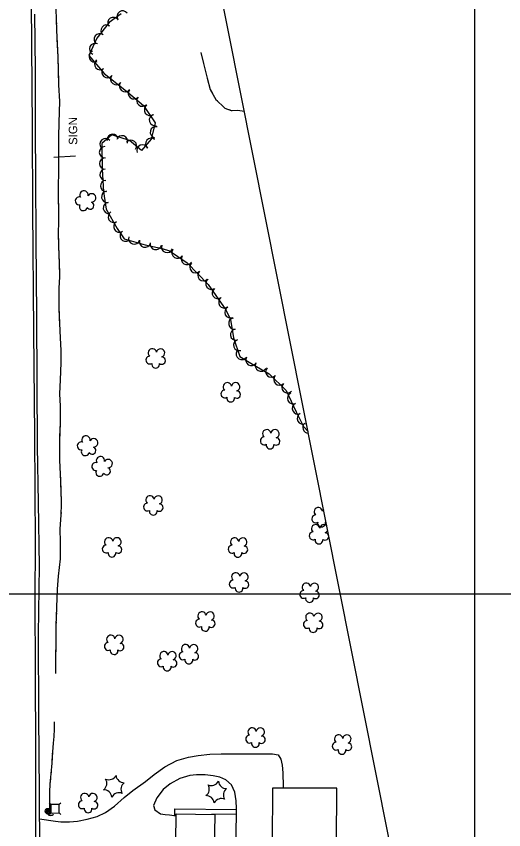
# Model space of a CAD drawing. Extents: x 353423 to 364002, y 127000 to 201942.
# Drawn here: x 362674 to 363021, y 145832 to 146411 of the extents above; entities that cross this region are included whole.
import ezdxf

# ---------------------------------------------------------------- set-up
doc = ezdxf.new("R2010")
doc.units = 0
for name, color, linetype in [('E_DTM_SlopeBottom', 7, 'Continuous'), ('E_DTM_SlopeTop', 7, 'Continuous'), ('E_FEN_Generic', 7, 'Continuous'), ('E_LAND_BrushLine', 7, 'Continuous'), ('E_LAND_TreeLine', 7, 'Continuous'), ('E_MISCPROP', 7, 'Continuous'), ('E_RDWY_Gravel', 7, 'Continuous'), ('E_SGN', 7, 'Continuous'), ('E_STRUCT_WingWall', 7, 'Continuous'), ('E_WTR_FlowLine', 7, 'Continuous')]:
    doc.layers.add(name, color=color, linetype=linetype)

msp = doc.modelspace()

# ---------------------------------------------------------------- linework, layer by layer
at = {"layer": 'E_DTM_SlopeBottom'}
msp.add_arc((362698.23, 145845), 2.68, 217.47985, 323.71941, dxfattribs=at)
at = {"layer": 'E_DTM_SlopeTop'}
for points in [[(362684.12, 146453.12), (362684.6, 146389.75), (362685.1, 146331.38), (362685.41, 146273.2), (362686, 146186.83), (362686.76, 146112.56), (362687.21, 146035.65), (362687.12, 145996.29), (362687.17, 145943.27), (362687.5, 145889), (362687.59, 145843.3), (362687.75, 145771.43), (362687.76, 145716.36), (362687.91, 145673.21)], [(362690.66, 145669.18), (362690.61, 145751.86), (362690.88, 145776.17), (362690.31, 145858.27), (362689.89, 145912.86), (362689.59, 145971.25), (362690.24, 146019.62), (362689.68, 146064.59), (362689.04, 146105.07), (362688.8, 146150.34), (362688.47, 146197.88), (362688.06, 146251.47), (362687.64, 146296.64), (362687.4, 146329.46), (362687.51, 146372.75), (362687.12, 146412.29)]]:
    msp.add_lwpolyline(points, dxfattribs=at)
at = {"layer": 'E_FEN_Generic'}
msp.add_lwpolyline([(362748.45, 146412.51), (362739.8, 146406.47), (362731.16, 146395.26), (362725.43, 146382.92), (362736.34, 146370.14), (362752.33, 146357.56), (362764.23, 146347.37), (362772.57, 146335.06), (362769.74, 146323.3), (362763.03, 146315.34), (362754.29, 146322.33), (362741.8, 146326.44), (362734.7, 146320.36), (362735.02, 146302.09), (362735.83, 146285.99), (362737.7, 146273.48), (362745.53, 146259.77), (362750.47, 146252.6), (362765.5, 146248.24), (362777.63, 146245.64), (362782.79, 146243.88), (362795.36, 146235.5), (362810.37, 146220), (362822.97, 146202), (362826.28, 146195.15), (362828.42, 146182.11), (362832.94, 146168.89), (362842.97, 146162.57), (362853.71, 146156.55), (362865.88, 146144.71), (362872.94, 146129.33), (362878.27, 146119.06), (362881.4, 146115.33)], dxfattribs=at)
for centre, radius, start, end in [((362742.91, 146406.08), 4.01, 34.94185, 214.92653), ((362749.48, 146410.67), 4.01, 34.94185, 214.92653), ((362737.99, 146400.67), 4.01, 52.39292, 232.37759), ((362733.1, 146394.33), 4.01, 52.39292, 232.37759), ((362729.88, 146387.5), 4.01, 65.10194, 245.08662), ((362729.65, 146382.28), 4.01, 115.05033, 295.03501), ((362733.52, 146376.67), 4.01, 130.49095, 310.47563), ((362738.59, 146371.04), 4.01, 141.81533, 321.8), ((362744.89, 146366.08), 4.01, 141.81533, 321.8), ((362751.19, 146361.12), 4.01, 141.81533, 321.8), ((362757.43, 146355.96), 4.01, 139.45161, 319.43629), ((362763.52, 146350.75), 4.01, 139.45161, 319.43629), ((362768.93, 146344.18), 4.01, 124.09518, 304.07986), ((362772.45, 146336.91), 4.01, 104.24789, 284.23257), ((362773.1, 146328.31), 4.01, 76.46549, 256.45017), ((362737.32, 146319.85), 4.01, 40.54185, 220.52653), ((362742.44, 146322.96), 4.01, 5.88717, 185.87185), ((362749.07, 146321.84), 4.01, 341.80016, 161.78484), ((362755.49, 146318.69), 4.01, 321.31987, 141.30454), ((362769.82, 146320.14), 4.01, 49.87795, 229.86263), ((362736.91, 146314.05), 4.01, 91.03299, 271.01766), ((362763.58, 146315.35), 4.01, 21.98117, 201.96584), ((362737.05, 146306.04), 4.01, 91.03299, 271.01766), ((362737.32, 146298.09), 4.01, 92.88072, 272.86539), ((362737.73, 146290.09), 4.01, 92.88072, 272.86539), ((362718.6, 146279.5), 2.78, 72.31212, 280.08511), ((362722, 146283.66), 2.97, 349.34123, 210.57511), ((362727.5, 146281.64), 2.97, 266.99205, 149.96532), ((362738.5, 146282.33), 4.01, 98.48243, 278.46711), ((362721.47, 146275.33), 2.78, 148.98914, 350.00018), ((362726.43, 146276.22), 2.61, 211.69728, 69.62989), ((362739.68, 146274.4), 4.01, 98.48243, 278.46711), ((362743.19, 146268.1), 4.01, 119.75434, 299.73902), ((362747.16, 146261.14), 4.01, 119.75434, 299.73902), ((362751.59, 146254.67), 4.01, 124.59416, 304.57884), ((362757.73, 146252.68), 4.01, 163.82889, 343.81357), ((362765.43, 146250.45), 4.01, 163.82889, 343.81357), ((362773.11, 146248.75), 4.01, 167.88774, 347.87241), ((362781.09, 146246.68), 4.01, 161.22724, 341.21192), ((362788.53, 146242.57), 4.01, 146.31339, 326.29806), ((362795.2, 146238.13), 4.01, 146.31339, 326.29806), ((362801.34, 146232.34), 4.01, 134.099, 314.08368), ((362806.91, 146226.59), 4.01, 134.099, 314.08368), ((362812.6, 146220.49), 4.01, 124.99199, 304.97667), ((362817.19, 146213.92), 4.01, 124.99199, 304.97667), ((362821.79, 146207.35), 4.01, 124.99199, 304.97667), ((362826.14, 146200.25), 4.01, 115.79453, 295.77921), ((362828.89, 146192.17), 4.01, 99.31326, 279.29793), ((362830.19, 146184.26), 4.01, 99.31326, 279.29793), ((362832.4, 146176.94), 4.01, 108.90059, 288.88527), ((362770.61, 146171.32), 2.97, 9.36728, 230.60116), ((362776.47, 146171.31), 2.97, 287.01809, 169.99136), ((362834.25, 146170.55), 4.01, 147.78664, 327.77131), ((362768.84, 146166.25), 2.78, 92.33817, 300.11116), ((362777.32, 146165.85), 2.61, 231.72333, 89.65593), ((362841.03, 146166.28), 4.01, 147.78664, 327.77131), ((362772.96, 146163.32), 2.78, 169.01518, 10.02623), ((362847.83, 146162.25), 4.01, 150.73788, 330.72256), ((362855.24, 146157.99), 4.01, 135.79739, 315.78207), ((362860.99, 146152.4), 4.01, 135.79739, 315.78207), ((362824.02, 146147.22), 2.97, 9.36728, 230.60116), ((362829.88, 146147.2), 2.97, 287.01809, 169.99136), ((362866.73, 146146.81), 4.01, 135.79739, 315.78207), ((362822.25, 146142.14), 2.78, 92.33817, 300.11116), ((362830.73, 146141.75), 2.61, 231.72333, 89.65593), ((362826.37, 146139.21), 2.78, 169.01518, 10.02623), ((362870.78, 146139.07), 4.01, 114.6684, 294.65308), ((362874.12, 146131.79), 4.01, 114.6684, 294.65308), ((362877.69, 146124.73), 4.01, 117.42583, 297.4105), ((362881.62, 146118.33), 4.01, 130.00234, 269.64449), ((362852.03, 146113.82), 2.97, 9.36728, 230.60116), ((362857.88, 146113.8), 2.97, 287.01809, 169.99136), ((362723.41, 146109.37), 2.97, 349.34123, 210.57511), ((362728.91, 146107.36), 2.97, 266.99205, 149.96532), ((362850.25, 146108.74), 2.78, 92.33817, 300.11116), ((362858.74, 146108.34), 2.61, 231.72333, 89.65593), ((362720.01, 146105.22), 2.78, 72.31212, 280.08511), ((362727.84, 146101.94), 2.61, 211.69728, 69.62989), ((362854.38, 146105.81), 2.78, 169.01518, 10.02623), ((362722.88, 146101.05), 2.78, 148.98914, 350.00018), ((362733.73, 146094.65), 2.97, 349.34123, 210.57511), ((362730.33, 146090.49), 2.78, 72.31212, 280.08511), ((362739.23, 146092.63), 2.97, 266.99205, 149.96532), ((362733.2, 146086.32), 2.78, 148.98914, 350.00018), ((362738.16, 146087.21), 2.61, 211.69728, 69.62989), ((362768.94, 146066.76), 2.97, 9.36728, 230.60116), ((362774.79, 146066.74), 2.97, 287.01809, 169.99136), ((362767.16, 146061.69), 2.78, 92.33817, 300.11116), ((362775.65, 146061.29), 2.61, 231.72333, 89.65593), ((362771.29, 146058.75), 2.78, 169.01518, 10.02623), ((362888.65, 146058.36), 2.97, 9.36728, 230.60116), ((362894.5, 146058.34), 2.97, 136.73004, 169.99136), ((362886.88, 146053.28), 2.78, 92.33817, 300.11116), ((362891, 146050.35), 2.78, 169.01518, 10.02623), ((362895.36, 146052.89), 2.61, 231.72333, 246.22282), ((362886.79, 146046.23), 2.97, 9.36728, 230.60116), ((362892.64, 146046.21), 2.97, 45.15994, 169.99136), ((362892.64, 146046.21), 2.97, 287.01809, 337.36266), ((362739.58, 146036.92), 2.97, 9.36728, 230.60116), ((362745.44, 146036.91), 2.97, 287.01809, 169.99136), ((362829.15, 146036.78), 2.97, 9.36728, 230.60116), ((362835, 146036.76), 2.97, 287.01809, 169.99136), ((362885.01, 146041.16), 2.78, 92.33817, 300.11116), ((362893.5, 146040.76), 2.61, 231.72333, 89.65593), ((362737.81, 146031.85), 2.78, 92.33817, 300.11116), ((362746.29, 146031.45), 2.61, 231.72333, 89.65593), ((362827.37, 146031.7), 2.78, 92.33817, 300.11116), ((362835.86, 146031.31), 2.61, 231.72333, 89.65593), ((362889.14, 146038.22), 2.78, 169.01518, 10.02623), ((362741.93, 146028.92), 2.78, 169.01518, 10.02623), ((362831.5, 146028.77), 2.78, 169.01518, 10.02623), ((362829.95, 146011.95), 2.97, 9.36728, 230.60116), ((362835.81, 146011.94), 2.97, 287.01809, 169.99136), ((362828.18, 146006.88), 2.78, 92.33817, 300.11116), ((362832.31, 146003.95), 2.78, 169.01518, 10.02623), ((362836.66, 146006.48), 2.61, 231.72333, 89.65593), ((362880.11, 146004.62), 2.97, 9.36728, 230.60116), ((362885.97, 146004.61), 2.97, 287.01809, 169.99136), ((362878.34, 145999.55), 2.78, 92.33817, 300.11116), ((362886.82, 145999.15), 2.61, 231.72333, 89.65593), ((362882.46, 145996.62), 2.78, 169.01518, 10.02623), ((362805.93, 145984.17), 2.97, 9.36728, 230.60116), ((362811.79, 145984.16), 2.97, 287.01809, 169.99136), ((362804.16, 145979.1), 2.78, 92.33817, 300.11116), ((362812.64, 145978.7), 2.61, 231.72333, 89.65593), ((362882.68, 145983.25), 2.97, 9.36728, 230.60116), ((362888.54, 145983.24), 2.97, 287.01809, 169.99136), ((362808.28, 145976.17), 2.78, 169.01518, 10.02623), ((362880.91, 145978.18), 2.78, 92.33817, 300.11116), ((362885.04, 145975.25), 2.78, 169.01518, 10.02623), ((362889.39, 145977.78), 2.61, 231.72333, 89.65593), ((362741.07, 145967.57), 2.97, 9.36728, 230.60116), ((362746.92, 145967.56), 2.97, 287.01809, 169.99136), ((362739.29, 145962.5), 2.78, 92.33817, 300.11116), ((362747.77, 145962.1), 2.61, 231.72333, 89.65593), ((362794.23, 145960.9), 2.97, 9.36728, 230.60116), ((362800.08, 145960.89), 2.97, 287.01809, 169.99136), ((362743.42, 145959.57), 2.78, 169.01518, 10.02623), ((362778.82, 145955.93), 2.97, 9.36728, 230.60116), ((362784.67, 145955.91), 2.97, 287.01809, 169.99136), ((362792.46, 145955.83), 2.78, 92.33817, 300.11116), ((362800.94, 145955.43), 2.61, 231.72333, 89.65593), ((362777.04, 145950.86), 2.78, 92.33817, 300.11116), ((362785.52, 145950.46), 2.61, 231.72333, 89.65593), ((362796.58, 145952.9), 2.78, 169.01518, 10.02623), ((362781.17, 145947.92), 2.78, 169.01518, 10.02623), ((362841.63, 145901.63), 2.97, 9.36728, 230.60116), ((362847.49, 145901.62), 2.97, 287.01809, 169.99136), ((362839.86, 145896.56), 2.78, 92.33817, 300.11116), ((362848.34, 145896.16), 2.61, 231.72333, 89.65593), ((362901.43, 145891.57), 2.78, 92.33817, 300.11116), ((362903.21, 145896.64), 2.97, 9.36728, 230.60116), ((362909.06, 145896.63), 2.97, 287.01809, 169.99136), ((362843.98, 145893.63), 2.78, 169.01518, 10.02623), ((362905.56, 145888.64), 2.78, 169.01518, 10.02623), ((362909.92, 145891.17), 2.61, 231.72333, 89.65593), ((362732.54, 145865.15), 5.72, 306.15494, 31.91985), ((362739.72, 145873.41), 5.72, 246.15494, 331.91986), ((362750.46, 145871.33), 5.72, 186.15495, 271.91986), ((362754.03, 145860.99), 5.72, 126.15494, 211.91986), ((362812.56, 145869.27), 5.72, 246.15494, 331.91986), ((362823.3, 145867.19), 5.72, 186.15495, 271.91986), ((362736.11, 145854.8), 5.72, 6.15494, 91.91985), ((362805.39, 145861.01), 5.72, 306.15494, 31.91985), ((362826.87, 145856.85), 5.72, 126.15494, 211.91986), ((362722.53, 145855.01), 2.97, 9.36728, 230.60116), ((362728.39, 145855), 2.97, 287.01809, 169.99136), ((362746.85, 145852.72), 5.72, 66.15494, 151.91985), ((362808.96, 145850.67), 5.72, 6.15494, 91.91985), ((362819.7, 145848.59), 5.72, 66.15494, 151.91985), ((362720.76, 145849.94), 2.78, 92.33817, 300.11116), ((362729.24, 145849.54), 2.61, 231.72333, 89.65593), ((362724.88, 145847.01), 2.78, 169.01518, 10.02623)]:
    msp.add_arc(centre, radius, start, end, dxfattribs=at)
at = {"layer": 'E_LAND_BrushLine'}
msp.add_line((362715.93, 146311.33), (362700.61, 146310.44), dxfattribs=at)
for centre, radius in [((362696.45, 145845.29), 2.02), ((362696.44, 145845.29), 1.52), ((362696.48, 145845.29), 1.01), ((362696.47, 145845.3), 0.502)]:
    msp.add_circle(centre, radius, dxfattribs=at)
at = {"layer": 'E_LAND_TreeLine'}
for p, q in [((363000, 145000), (363000, 148000)), ((359000, 146000), (363500, 146000)), ((359000, 146000), (363000, 146000)), ((363000, 143500), (363000, 146000))]:
    msp.add_line(p, q, dxfattribs=at)
at = {"layer": 'E_MISCPROP'}
for points in [[(362690.44, 145839.94), (362701.62, 145838.23), (362705.58, 145837.8), (362711.59, 145837.78), (362717.34, 145838.31), (362724.27, 145839.57), (362731.34, 145841.62), (362737.37, 145844.49), (362743.67, 145848.89), (362750.66, 145855.06), (362756.64, 145860.13), (362765.7, 145866.48), (362772.02, 145871.45), (362779.62, 145876.89), (362788.05, 145881.33), (362796.38, 145883.87), (362803.17, 145884.88), (362811.47, 145885.85), (362819.57, 145886.21), (362827.92, 145886.16), (362837.59, 145886.19), (362842.82, 145886.2), (362849.04, 145886.19), (362856.19, 145886.11), (362860.08, 145885.36), (362862.16, 145882.25), (362863.03, 145878.07), (362863.35, 145872.58), (362863.82, 145862.79), (362863.72, 145861.75)], [(362830.29, 145826.7), (362830.59, 145847.3), (362830.28, 145852.76), (362829.23, 145858.81), (362826.91, 145864.07), (362822.97, 145867.66), (362818.73, 145869.5), (362813.98, 145870.59), (362808.21, 145871.16), (362802.06, 145871.12), (362797.21, 145870.7), (362790.28, 145868.62), (362783.26, 145864.89), (362778.36, 145860.78), (362773.92, 145854.76), (362771.35, 145849.35), (362772.5, 145846.36), (362776.49, 145843.49), (362779.67, 145842.98), (362782.95, 145842.76), (362787.59, 145842.13)], [(362786.53, 145842.27), (362786.66, 145847.08), (362830.58, 145846.44)], [(362830.53, 145843.08), (362812.96, 145843.14)]]:
    msp.add_lwpolyline(points, dxfattribs=at)
at = {"layer": 'E_RDWY_Gravel'}
msp.add_lwpolyline([(362964.83, 145696.34), (362614.4, 147456.22)], dxfattribs=at)
at = {"layer": 'E_SGN'}
for p, q in [((362698.4, 145850.03), (362697.33, 145851.09)), ((362705.45, 145851.13), (362704.39, 145850.07)), ((362698.43, 145844.03), (362697.37, 145842.97)), ((362705.49, 145843.01), (362704.42, 145844.07))]:
    msp.add_line(p, q, dxfattribs=at)
msp.add_lwpolyline([(362704.42, 145844.07), (362704.39, 145850.07), (362698.4, 145850.03), (362698.43, 145844.03)], close=True, dxfattribs=at)
at = {"layer": 'E_STRUCT_WingWall'}
for points in [[(362702.07, 145943.2), (362702.29, 145977.39), (362703.12, 146003.26), (362703.97, 146012.49), (362705.17, 146024.92), (362705.23, 146036.98), (362705.08, 146045.98), (362705.87, 146056.1), (362706.08, 146063.73), (362705.69, 146074.13), (362705.27, 146085.02), (362704.86, 146095.11), (362704.75, 146108.72), (362705.24, 146121.69), (362705.22, 146133.44), (362704.87, 146142.24), (362705.21, 146152.18), (362705.7, 146164.32), (362705.74, 146173.1), (362705.31, 146182.09), (362704.83, 146192.33), (362704.37, 146203.79), (362704.43, 146217.29), (362704.86, 146225.41), (362704.58, 146235.49), (362704.13, 146247.23), (362703.92, 146256.22), (362704.12, 146264.74), (362704.13, 146273.72), (362703.82, 146281.84), (362703.96, 146290.38), (362704.21, 146299.38), (362704.03, 146311.24), (362704.06, 146325.06), (362704.28, 146335.16), (362704.83, 146350.29), (362704.2, 146362.14), (362703.6, 146381.72), (362702.69, 146400.97), (362702.32, 146416.14)], [(362702.59, 146405.21), (362702.54, 146407.32)], [(362702.78, 146398.9), (362702.69, 146400.97), (362702.68, 146401)], [(362704.14, 146364.17), (362703.6, 146381.72), (362702.98, 146394.69)], [(362805.23, 146385.11), (362806.95, 146377.24), (362809.72, 146366.82), (362811.79, 146358.83), (362813.53, 146355.79)], [(362805.23, 146385.11), (362806.95, 146377.24), (362809.72, 146366.82), (362811.79, 146358.83), (362815.87, 146351.71), (362822.17, 146345.53), (362826.8, 146343.84), (362831.43, 146344.09), (362836.02, 146343.2)], [(362704.25, 146333.65), (362704.28, 146335.16), (362704.83, 146350.29), (362704.2, 146362.14), (362704.14, 146364.17)], [(362815.64, 146352.13), (362815.87, 146351.71), (362817.04, 146350.57)], [(362820.05, 146347.62), (362821.55, 146346.14)], [(362825.32, 146344.38), (362826.8, 146343.84), (362827.33, 146343.87)], [(362831.53, 146344.07), (362836.02, 146343.2)], [(362704.11, 146327.34), (362704.16, 146329.44)], [(362704.05, 146321.02), (362704.06, 146323.12)], [(362704.04, 146314.7), (362704.05, 146316.81)], [(362703.89, 146279.95), (362703.82, 146281.84), (362703.96, 146290.38), (362704.21, 146299.38), (362704.04, 146310.49)], [(362704.08, 146249.42), (362703.92, 146256.22), (362704.12, 146264.74), (362704.13, 146273.72), (362703.89, 146279.95)], [(362704.29, 146243.1), (362704.21, 146245.21)], [(362704.53, 146236.79), (362704.45, 146238.89)], [(362704.72, 146230.47), (362704.66, 146232.58)], [(362704.69, 146195.74), (362704.37, 146203.79), (362704.43, 146217.29), (362704.86, 146225.41), (362704.84, 146226.26)], [(362705.71, 146165.22), (362705.74, 146173.1), (362705.31, 146182.09), (362704.83, 146192.33), (362704.69, 146195.74)], [(362705.48, 146158.9), (362705.57, 146161.01)], [(362705.23, 146152.59), (362705.31, 146154.69)], [(362705.01, 146146.27), (362705.08, 146148.38)], [(362704.85, 146111.54), (362705.24, 146121.69), (362705.22, 146133.44), (362704.88, 146142.06)], [(362705.42, 146081), (362705.27, 146085.02), (362704.86, 146095.11), (362704.75, 146108.72), (362704.85, 146111.54)], [(362705.66, 146074.69), (362705.59, 146076.79)], [(362705.9, 146068.37), (362705.82, 146070.48)], [(362706.03, 146062.06), (362706.08, 146063.73), (362706.06, 146064.16)], [(362705.18, 146027.33), (362705.23, 146036.98), (362705.08, 146045.98), (362705.87, 146056.1), (362705.92, 146057.85)], [(362702.92, 145996.9), (362703.12, 146003.26), (362703.97, 146012.49), (362705.17, 146024.92), (362705.18, 146027.33)], [(362702.71, 145990.58), (362702.78, 145992.69)], [(362702.51, 145984.27), (362702.58, 145986.37)], [(362702.31, 145977.95), (362702.38, 145980.06)], [(362702.07, 145943.2), (362702.27, 145973.74)], [(362697.79, 145845.11), (362697.58, 145852.31), (362697.69, 145858.87), (362698.05, 145864.8), (362698.67, 145871.81), (362699.26, 145879.48), (362699.76, 145887.61), (362700.35, 145893.7), (362700.7, 145898.39), (362700.97, 145903.79), (362701.12, 145908.93)], [(362699.65, 145885.8), (362699.76, 145887.61), (362700.35, 145893.7), (362700.7, 145898.39), (362700.97, 145903.79), (362701.12, 145908.93)], [(362699.01, 145876.23), (362699.13, 145877.82)], [(362699.35, 145881.01), (362699.45, 145882.61)], [(362698.64, 145871.45), (362698.67, 145871.81), (362698.77, 145873.04)], [(362697.79, 145845.11), (362697.58, 145852.31), (362697.69, 145858.87), (362698.05, 145864.8), (362698.36, 145868.26)]]:
    msp.add_lwpolyline(points, dxfattribs=at)
at = {"layer": 'E_WTR_FlowLine'}
for points in [[(362855.89, 145822.77), (362901.76, 145822.62), (362901.89, 145861.62), (362856.01, 145861.78)], [(362814.98, 145843.08), (362813.89, 145777.72), (362782.17, 145778.25), (362782.92, 145823.4), (362787.27, 145823.32), (362787.61, 145843.54)]]:
    msp.add_lwpolyline(points, close=True, dxfattribs=at)

# ---------------------------------------------------------------- texts
at = {"layer": 'E_LAND_BrushLine'}
msp.add_text('SIGN', height=6, rotation=90.29584, dxfattribs=at).set_placement((362717.2, 146319.38))

doc.saveas('drawing.dxf')
